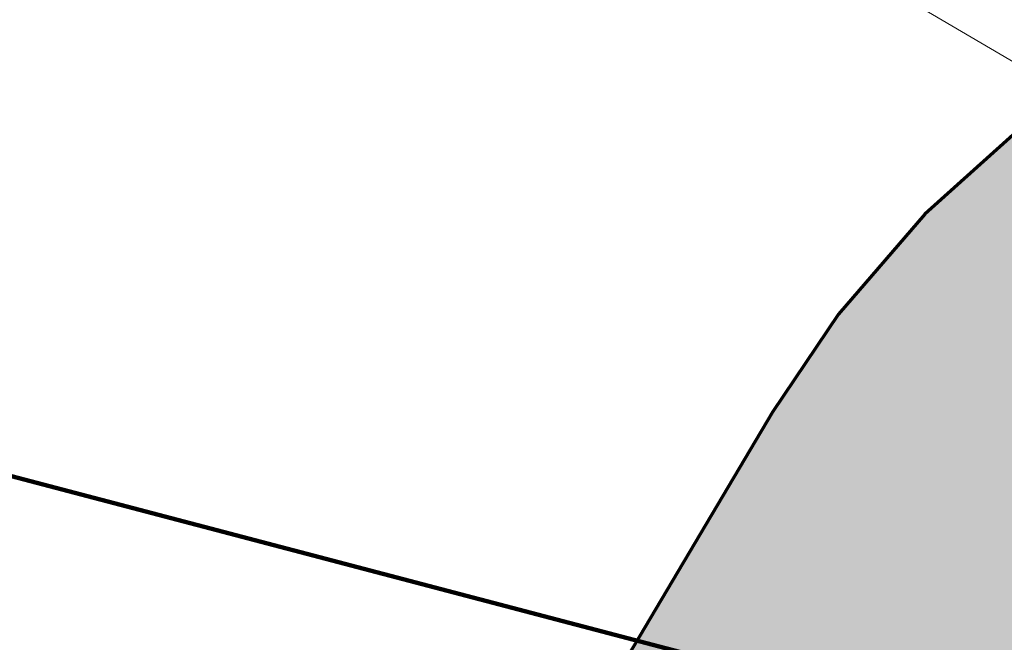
# Model space of a CAD drawing. Header units: metres. Extents: x 90551 to 91648, y 464474 to 467021.
# Tile 838 of 1056: x 90969 to 90988, y 464980 to 464992. Entities that reach past the tile are written whole.
import ezdxf
from ezdxf.lldxf.tags import DXFTag

# ---------------------------------------------------------------- set-up
doc = ezdxf.new("R2010")
doc.units = ezdxf.units.M
for name, color, linetype, lineweight in [('B-OI-KL-DATA_KABELBED_KPN BV-G', 90, 'Continuous', 100), ('B-OI-KL-DATA_OVERIG_UNIVERSITEIT LEIDEN-G', 90, 'KL-DATA-SO', 18), ('B-OI-KL-WATER_50_DUNEA NV-G', 170, 'KL-WATER-SO', 18)]:
    doc.layers.add(name, color=color, linetype=linetype, lineweight=lineweight)
doc.layers.add('B-OI-OG-INFO_EIS VOORZORGSMAATREGEL_DUNEA NV-GV', color=7, linetype='Continuous', lineweight=70, true_color=0xfa194b, transparency=0.8)
doc.layers.add('B-OI-OG-INFO_EIS VOORZORGSMAATREGEL_DUNEA NV-V', color=7, linetype='Continuous', lineweight=18, true_color=0xfa194b, transparency=0.8)
tags = doc.linetypes.add('KL-DATA-SO', pattern='A,4,-1,[101,NLCS.SHX,S=0.5,R=0,X=0,Y=0],-1,4,-1,["D",Standard,S=1,R=0,X=-0.25,Y=-0.5],-1.5', length=12.5).pattern_tags.tags
tags[18] = DXFTag(74, 10)
doc.linetypes.add('KL-WATER-SO', pattern='A,7,-0.5,[168,NLCS.SHX,S=0.75,R=0,X=0.75,Y=0],-2', length=9.5)

msp = doc.modelspace()

# ---------------------------------------------------------------- hatches: boundary and pattern name
at = {"layer": 'B-OI-OG-INFO_EIS VOORZORGSMAATREGEL_DUNEA NV-V'}
msp.add_hatch(color=256, dxfattribs=at).paths.add_polyline_path([(90814.016, 464728.383), (90816.472, 464728.985), (90818.832, 464729.892), (90821.059, 464731.09), (90823.117, 464732.559), (90824.973, 464734.276), (90826.598, 464736.214), (90827.964, 464738.341), (90829.052, 464740.623), (90829.843, 464743.025), (90830.325, 464745.507), (90830.49, 464748.031), (90830.335, 464750.555), (90829.863, 464753.039), (90829.232, 464754.979), (90851.127, 464789.919), (90851.405, 464790.375), (90871.204, 464823.932), (90894.638, 464810.269), (90896.899, 464809.136), (90899.284, 464808.297), (90901.756, 464807.767), (90904.275, 464807.551), (90906.802, 464807.656), (90910.152, 464808.3), (90920.611, 464811.256), (90922.995, 464812.097), (90925.255, 464813.231), (90927.354, 464814.642), (90929.258, 464816.306), (90930.936, 464818.196), (90932.376, 464820.306), (91010.707, 464952.471), (91078.909, 464933.059), (91106.076, 464924.654), (91108.535, 464924.06), (91111.047, 464923.783), (91113.575, 464923.823), (91116.079, 464924.183), (91118.516, 464924.855), (91120.849, 464925.831), (91122.623, 464926.823), (91123.339, 464927.272), (91125.391, 464928.75), (91127.24, 464930.474), (91128.858, 464932.418), (91130.216, 464934.551), (91131.246, 464936.715), (91134.607, 464945.029), (91135.404, 464947.428), (91135.892, 464949.91), (91136.064, 464952.432), (91135.915, 464954.956), (91135.451, 464957.442), (91134.675, 464959.848), (91133.602, 464962.138), (91132.249, 464964.274), (91130.637, 464966.223), (91128.792, 464967.951), (91126.743, 464969.434), (91124.525, 464970.647), (91122.171, 464971.569), (91119.719, 464972.187), (91117.208, 464972.491), (91114.68, 464972.476), (91112.174, 464972.142), (91109.73, 464971.495), (91107.387, 464970.543), (91105.183, 464969.305), (91103.152, 464967.798), (91102.862, 464967.519), (91090.509, 464971.34), (91090.073, 464971.47), (91008.8, 464994.602), (91006.329, 464995.139), (91003.811, 464995.36), (91001.283, 464995.261), (90997.607, 464994.531), (90994.815, 464993.698), (90992.443, 464992.823), (90990.2, 464991.656), (90988.122, 464990.215), (90986.243, 464988.524), (90984.591, 464986.609), (90983.328, 464984.73), (90904.102, 464851.054), (90877.495, 464866.568), (90875.234, 464867.701), (90872.848, 464868.54), (90870.376, 464869.071), (90867.857, 464869.286), (90865.331, 464869.181), (90862.838, 464868.759), (90861.133, 464868.277), (90855.571, 464866.435), (90853.227, 464865.491), (90851.019, 464864.257), (90848.985, 464862.755), (90847.157, 464861.008), (90845.563, 464859.045), (90844.634, 464857.612), (90817.095, 464810.938), (90795.324, 464776.196), (90787.532, 464764.169), (90786.295, 464761.964), (90785.344, 464759.62), (90784.698, 464757.176), (90784.365, 464754.67), (90784.351, 464752.141), (90784.697, 464749.417), (90784.962, 464748.077), (90785.106, 464747.533), (90785.21, 464746.985), (90785.429, 464746.311), (90785.608, 464745.633), (90785.816, 464745.119), (90785.991, 464744.58), (90786.293, 464743.941), (90786.557, 464743.289), (90786.833, 464742.798), (90787.071, 464742.294), (90787.448, 464741.701), (90787.795, 464741.084), (90788.129, 464740.634), (90788.43, 464740.161), (90788.881, 464739.618), (90789.3, 464739.053), (90789.686, 464738.651), (90790.047, 464738.217), (90790.566, 464737.733), (90791.051, 464737.227), (90791.485, 464736.876), (90791.896, 464736.493), (90792.6, 464735.975), (90793.017, 464735.638), (90793.271, 464735.481), (90793.591, 464735.245), (90799.499, 464731.359), (90801.695, 464730.107), (90804.031, 464729.14), (90806.471, 464728.477), (90808.976, 464728.127), (90811.504, 464728.095)])

# ---------------------------------------------------------------- linework, layer by layer
at = {"layer": 'B-OI-KL-DATA_KABELBED_KPN BV-G', "flags": 128}
msp.add_lwpolyline([(90991.912, 464977.41), (90985.84, 464979.007), (90962.331, 464985.192), (90956.311, 464986.776)], dxfattribs=at)
at = {"layer": 'B-OI-KL-DATA_OVERIG_UNIVERSITEIT LEIDEN-G', "flags": 128}
msp.add_lwpolyline([(90995.108, 464976.569), (90985.84, 464979.007), (90962.331, 464985.192), (90956.311, 464986.776)], dxfattribs=at)
at = {"layer": 'B-OI-KL-WATER_50_DUNEA NV-G', "flags": 128}
msp.add_lwpolyline([(91000.02, 464994.85), (90999.761, 464994.745), (90999.479, 464994.407), (90999.592, 464993.955), (91000.129, 464993.46), (90996.053, 464986.638), (90991.762, 464989.202), (90985.467, 464992.9)], dxfattribs=at)
at = {"layer": 'B-OI-OG-INFO_EIS VOORZORGSMAATREGEL_DUNEA NV-GV', "flags": 128}
msp.add_lwpolyline([(91119.719, 464972.187), (91117.208, 464972.491), (91114.68, 464972.476), (91112.174, 464972.142), (91109.73, 464971.495), (91107.387, 464970.543), (91105.183, 464969.305), (91103.152, 464967.798), (91102.862, 464967.519), (91090.509, 464971.34), (91090.073, 464971.47), (91008.8, 464994.602), (91006.329, 464995.139), (91003.811, 464995.36), (91001.283, 464995.261), (90997.607, 464994.531), (90994.815, 464993.698), (90992.443, 464992.823), (90990.2, 464991.656), (90988.122, 464990.215), (90986.243, 464988.524), (90984.591, 464986.609), (90983.328, 464984.73), (90904.102, 464851.054)], dxfattribs=at)

doc.saveas('drawing.dxf')
